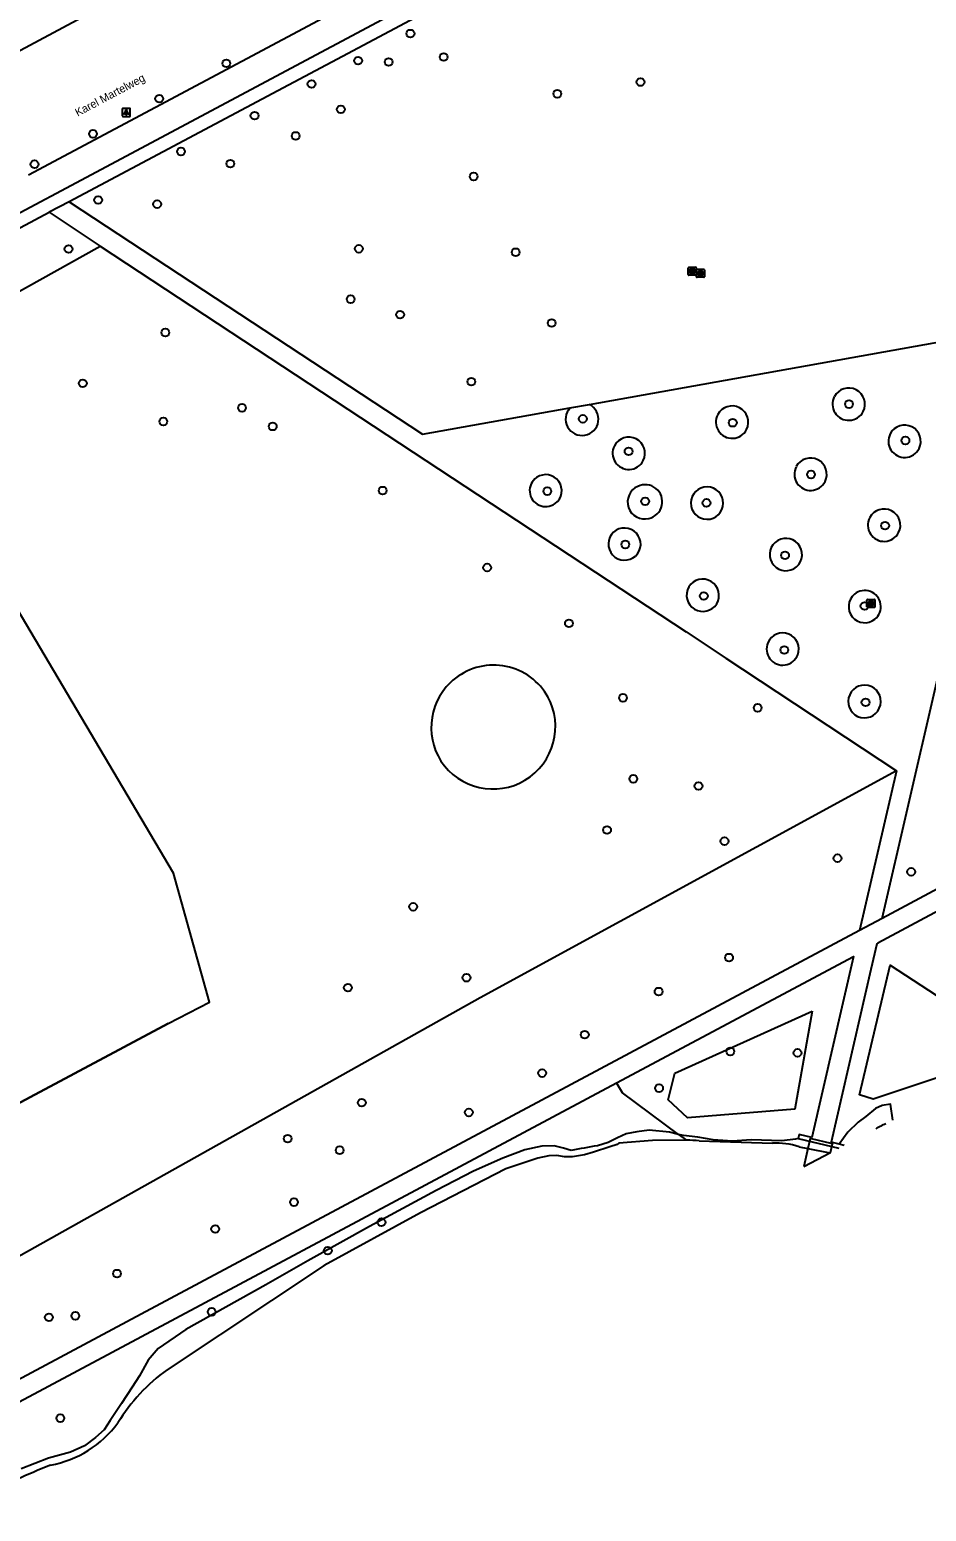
# Model space of a CAD drawing. Extents: x 159503 to 160347, y 382525 to 383272.
# Drawn here: x 159873.7 to 159985.8, y 382614.3 to 382799.5 of the extents above; entities that cross this region are included whole.
import ezdxf

# ---------------------------------------------------------------- set-up
doc = ezdxf.new("R2010")
doc.units = 0
for name, color, linetype in [('IMGEO_Boom', 7, 'Continuous'), ('IMGEO_Dek', 7, 'Continuous'), ('IMGEO_Fietspad_gesloten', 7, 'Continuous'), ('IMGEO_Groenvoorziening', 7, 'Continuous'), ('IMGEO_Hek', 7, 'Continuous'), ('IMGEO_Kademuur', 7, 'Continuous'), ('IMGEO_Lichtpunt', 7, 'Continuous'), ('IMGEO_Meer_plas_ven_vijver', 7, 'Continuous'), ('IMGEO_Oever', 7, 'Continuous'), ('IMGEO_Openbare_ruimte_label', 7, 'Continuous'), ('IMGEO_Rioolput', 7, 'Continuous'), ('IMGEO_Voetpad_halfverhard', 7, 'Continuous'), ('IMGEO_Voetpad_open', 7, 'Continuous')]:
    doc.layers.add(name, color=color, linetype=linetype)

msp = doc.modelspace()

# ---------------------------------------------------------------- linework, layer by layer
at = {"layer": 'IMGEO_Boom'}
for centre in [(159921.31, 382799.03), (159898.3, 382795.31), (159914.77, 382795.64), (159918.59, 382795.48), (159925.47, 382796.1), (159908.95, 382792.73), (159950.07, 382792.97), (159889.91, 382790.89), (159939.67, 382791.51), (159901.83, 382788.77), (159912.61, 382789.56), (159881.63, 382786.5), (159906.97, 382786.24), (159892.63, 382784.29), (159874.33, 382782.7), (159898.8, 382782.77), (159929.21, 382781.16), (159882.28, 382778.23), (159889.66, 382777.71), (159878.58, 382772.1), (159914.86, 382772.13), (159934.47, 382771.7), (159913.84, 382765.84), (159920.02, 382763.9), (159938.97, 382762.85), (159890.68, 382761.66), (159928.92, 382755.52), (159880.36, 382755.32), (159900.26, 382752.25), (159976.13, 382752.72), (159890.43, 382750.55), (159904.1, 382749.93), (159942.86, 382750.88), (159961.6, 382750.39), (159983.18, 382748.17), (159948.58, 382746.81), (159971.38, 382743.92), (159917.84, 382741.91), (159938.42, 382741.83), (159950.65, 382740.57), (159958.31, 382740.37), (159980.64, 382737.53), (159948.17, 382735.18), (159968.14, 382733.82), (159930.9, 382732.29), (159957.98, 382728.74), (159978.07, 382727.48), (159941.12, 382725.31), (159968.04, 382721.99), (159947.88, 382716), (159964.71, 382714.76), (159978.2, 382715.44), (159949.17, 382705.88), (159957.32, 382704.98), (159945.89, 382699.49), (159960.57, 382698.09), (159974.69, 382695.96), (159983.9, 382694.26), (159921.65, 382689.89), (159961.14, 382683.54), (159913.49, 382679.78), (159928.32, 382681.02), (159952.33, 382679.29), (159943.1, 382673.9), (159961.29, 382671.81), (159969.69, 382671.63), (159937.78, 382669.1), (159952.39, 382667.22), (159915.23, 382665.4), (159928.61, 382664.18), (159905.97, 382660.91), (159912.47, 382659.46), (159906.75, 382652.97), (159917.69, 382650.46), (159896.91, 382649.61), (159910.98, 382646.91), (159884.64, 382644.04), (159879.43, 382638.76), (159896.47, 382639.26), (159876.12, 382638.58), (159877.55, 382625.97)]:
    msp.add_circle(centre, 0.489, dxfattribs=at)
at = {"layer": 'IMGEO_Dek'}
msp.add_lwpolyline([(159970.47, 382657.43), (159973.83, 382659.17), (159974.07, 382660.25), (159973.88, 382660.3), (159971.43, 382660.87), (159971.27, 382660.91), (159970.99, 382659.68)], close=True, dxfattribs=at)
at = {"layer": 'IMGEO_Fietspad_gesloten'}
for points in [[(160016.87, 382857.73), (160000, 382848.74), (159984.69, 382840.58), (159984.36, 382840.41), (159980.8, 382838.51), (159980.24, 382838.21), (159873.59, 382781.35)], [(160018.67, 382854.59), (160000, 382844.63), (159986.42, 382837.39), (159982.25, 382835.17), (159840.6, 382759.63), (159822.55, 382750), (159797.96, 382736.89), (159794.51, 382735.03)]]:
    msp.add_lwpolyline(points, dxfattribs=at)
at = {"layer": 'IMGEO_Groenvoorziening'}
for points in [[(159800.16, 382732.83), (159853.73, 382760.22), (159856.65, 382758.05), (159882.55, 382772.48)], [(159833.67, 382644.78), (159833.68, 382644.74), (159891.04, 382675.3), (159896.19, 382677.97), (159891.69, 382694.09), (159859.45, 382748.55), (159857.08, 382752.03), (159853.26, 382753.6), (159850.55, 382753.18), (159849.64, 382752.87)], [(159941.25, 382752.25), (159943.7, 382752.68)], [(159982.08, 382706.88), (159930.01, 382678.52), (159871.62, 382645.75), (159833.07, 382624.75)], [(159997.58, 382671.96), (159979.13, 382665.83), (159977.44, 382666.4), (159981.26, 382682.6), (159997.58, 382671.96)], [(159971.52, 382676.84), (159969.36, 382664.61), (159955.95, 382663.5), (159953.52, 382665.77), (159954.36, 382669.1), (159971.52, 382676.84)], [(159954.83, 382661.44), (159947.82, 382666.64), (159947.08, 382667.87)], [(159981.59, 382663.21), (159981.3, 382665.23), (159980.28, 382665.06), (159979.44, 382664.66), (159978.25, 382663.67), (159977.28, 382662.96), (159975.97, 382661.7), (159974.91, 382660.2)], [(159954.83, 382661.44), (159953.69, 382661.73), (159951.16, 382661.98), (159949.63, 382661.76), (159948.28, 382661.51), (159947.18, 382661.02), (159946.01, 382660.43), (159944.7, 382660.01)], [(159969.77, 382660.94), (159969.46, 382660.85), (159967.73, 382660.65), (159963.89, 382660.74), (159961.56, 382660.59), (159959.16, 382660.75), (159957.24, 382661.08), (159955.43, 382661.29), (159954.83, 382661.44)], [(159941.39, 382659.42), (159940.43, 382659.71), (159939.28, 382660.01), (159937.73, 382659.98), (159935.62, 382659.49), (159932.87, 382658.47), (159929.19, 382656.83), (159924.52, 382654.42), (159916.21, 382649.91), (159908.48, 382645.64), (159903.22, 382642.64), (159893.25, 382637.04), (159889.8, 382634.67), (159888.51, 382633.24), (159887.43, 382631.27), (159886.52, 382629.83), (159885.19, 382627.8), (159883.8, 382625.68), (159883.04, 382624.53), (159881.94, 382623.57), (159880.57, 382622.53), (159878.84, 382621.73), (159876.09, 382620.96), (159872.64, 382619.64)]]:
    msp.add_lwpolyline(points, dxfattribs=at)
for centre, radius, start, end in [((159931.71, 382712.29), 7.8, 35.3114, 133.8874), ((159931.71, 382712.29), 7.8, 133.8947, 217.8512), ((159931.62, 382712.42), 7.81, 218.9926, 34.1711), ((159954.25, 382597.7), 63.04, 98.7087, 101.7669)]:
    msp.add_arc(centre, radius, start, end, dxfattribs=at)
at = {"layer": 'IMGEO_Hek'}
msp.add_lwpolyline([(159891.04, 382675.3), (159833.68, 382644.74), (159792.33, 382722.4), (159849.65, 382752.87)], dxfattribs=at)
at = {"layer": 'IMGEO_Kademuur'}
for points in [[(159971.48, 382661.04), (159969.89, 382661.43), (159969.77, 382660.94)], [(159969.77, 382660.94), (159974.84, 382659.7)], [(159973.91, 382660.45), (159973.88, 382660.3), (159971.43, 382660.87), (159971.48, 382661.04)], [(159974.91, 382660.2), (159973.91, 382660.45)], [(159975.52, 382660.05), (159974.91, 382660.2)]]:
    msp.add_lwpolyline(points, dxfattribs=at)
at = {"layer": 'IMGEO_Lichtpunt'}
for p, q in [((159885.29, 382789.58), (159885.29, 382788.77)), ((159885.29, 382789.58), (159885.29, 382788.77)), ((159886.2, 382789.67), (159885.39, 382789.67)), ((159886.2, 382789.67), (159885.39, 382789.67)), ((159886.29, 382788.77), (159886.29, 382789.58)), ((159886.29, 382788.77), (159886.29, 382789.58)), ((159885.39, 382788.68), (159886.2, 382788.68)), ((159885.39, 382788.68), (159886.2, 382788.68))]:
    msp.add_line(p, q, dxfattribs=at)
for points in [[(159885.67, 382789.24), (159885.71, 382789.22), (159885.52, 382788.95), (159885.48, 382788.98), (159885.67, 382789.24)], [(159885.88, 382789.22), (159885.92, 382789.24), (159886.1, 382788.98), (159886.07, 382788.95), (159885.88, 382789.22)], [(159885.77, 382789.2), (159885.82, 382789.2), (159885.82, 382788.87), (159885.77, 382788.87), (159885.77, 382789.2)]]:
    msp.add_lwpolyline(points, dxfattribs=at)
msp.add_circle((159885.79, 382789.38), 0.0994, dxfattribs=at)
for centre, start, end in [((159885.39, 382789.58), 90, 180), ((159885.39, 382789.58), 90, 180), ((159886.2, 382789.58), 0, 90), ((159886.2, 382789.58), 0, 90), ((159885.39, 382788.77), 180, 270), ((159885.39, 382788.77), 180, 270), ((159886.2, 382788.77), 270, 0), ((159886.2, 382788.77), 270, 360)]:
    msp.add_arc(centre, 0.0946, start, end, dxfattribs=at)
at = {"layer": 'IMGEO_Meer_plas_ven_vijver'}
for points in [[(159955.81, 382660.71), (159951.58, 382660.68), (159947.36, 382660.36), (159947.14, 382660.19), (159946.22, 382659.88), (159944.2, 382659.2), (159943.07, 382658.89), (159941.55, 382658.64), (159940.57, 382658.65), (159939.61, 382658.81), (159938.61, 382658.78), (159937.24, 382658.46), (159933.22, 382657.12), (159922.58, 382651.63), (159910.53, 382645.07), (159890.9, 382632.01)], [(159957.41, 382660.65), (159966.57, 382660.34)], [(159969.89, 382659.9), (159970.99, 382659.68), (159973.75, 382659.13)]]:
    msp.add_lwpolyline(points, dxfattribs=at)
for centre, radius, start, end in [((159985.05, 382652.92), 10.75, 113.7183, 121.257), ((159954.33, 382602.99), 57.74, 86.9433, 88.5243), ((159967.04, 382651.17), 9.18, 71.9645, 92.9526), ((159903.99, 382613.7), 22.51, 125.5624, 148.7322), ((159873.84, 382633.43), 13.56, 280.4805, 323.6058), ((159908.39, 382539.31), 86.92, 111.6609, 114.6154)]:
    msp.add_arc(centre, radius, start, end, dxfattribs=at)
at = {"layer": 'IMGEO_Oever'}
msp.add_lwpolyline([(159954.83, 382661.44), (159955.81, 382660.71)], dxfattribs=at)
at = {"layer": 'IMGEO_Rioolput'}
for p, q in [((159956.03, 382768.91), (159956.03, 382769.76)), ((159956.11, 382769.83), (159956.96, 382769.83)), ((159956.52, 382769.61), (159956.55, 382769.61)), ((159956.54, 382769.05), (159956.52, 382769.05)), ((159957.03, 382769.76), (159957.03, 382768.91)), ((159957.06, 382768.64), (159957.06, 382769.5)), ((159957.13, 382769.57), (159957.99, 382769.57)), ((159957.55, 382769.35), (159957.57, 382769.35)), ((159958.06, 382769.5), (159958.06, 382768.64)), ((159956.96, 382768.83), (159956.11, 382768.83)), ((159957.99, 382768.57), (159957.13, 382768.57)), ((159957.57, 382768.79), (159957.55, 382768.79)), ((159978.37, 382727.37), (159978.37, 382728.23)), ((159978.45, 382728.3), (159979.3, 382728.3)), ((159979.37, 382728.23), (159979.37, 382727.37)), ((159979.3, 382727.3), (159978.45, 382727.3)), ((159978.86, 382728.08), (159978.89, 382728.08)), ((159978.88, 382727.52), (159978.86, 382727.52))]:
    msp.add_line(p, q, dxfattribs=at)
for points in [[(159956.03, 382768.91), (159956.03, 382769.76)], [(159956.11, 382769.83), (159956.96, 382769.83)], [(159956.62, 382769.53), (159956.37, 382769.53), (159956.37, 382769.13)], [(159956.37, 382769.13), (159956.49, 382769.13), (159956.49, 382769.29), (159956.51, 382769.29)], [(159956.55, 382769.45), (159956.49, 382769.45), (159956.49, 382769.37)], [(159956.49, 382769.37), (159956.55, 382769.37)], [(159956.55, 382769.26), (159956.62, 382769.13), (159956.76, 382769.13), (159956.7, 382769.26)], [(159957.03, 382769.76), (159957.03, 382768.91)], [(159957.06, 382768.64), (159957.06, 382769.5)], [(159957.13, 382769.57), (159957.99, 382769.57)], [(159957.65, 382769.27), (159957.4, 382769.27), (159957.4, 382768.87)], [(159957.4, 382768.87), (159957.52, 382768.87), (159957.52, 382769.03), (159957.53, 382769.03)], [(159957.58, 382769.19), (159957.52, 382769.19), (159957.52, 382769.11)], [(159957.52, 382769.11), (159957.57, 382769.11)], [(159957.58, 382769), (159957.65, 382768.87), (159957.79, 382768.87), (159957.72, 382769)], [(159958.06, 382769.5), (159958.06, 382768.64)], [(159956.96, 382768.83), (159956.11, 382768.83)], [(159957.99, 382768.57), (159957.13, 382768.57)], [(159978.37, 382727.37), (159978.37, 382728.23)], [(159978.45, 382728.3), (159979.3, 382728.3)], [(159979.37, 382728.23), (159979.37, 382727.37)], [(159979.3, 382727.3), (159978.45, 382727.3)], [(159978.96, 382728), (159978.71, 382728), (159978.71, 382727.6)], [(159978.71, 382727.6), (159978.83, 382727.6), (159978.83, 382727.76), (159978.84, 382727.76)], [(159978.89, 382727.92), (159978.83, 382727.92), (159978.83, 382727.84)], [(159978.83, 382727.84), (159978.88, 382727.84)], [(159978.89, 382727.73), (159978.96, 382727.6), (159979.1, 382727.6), (159979.04, 382727.73)]]:
    msp.add_lwpolyline(points, dxfattribs=at)
for centre, radius, start, end in [((159956.11, 382769.76), 0.0765, 91.552, 178.448), ((159956.11, 382769.76), 0.0765, 91.552, 178.448), ((159956.11, 382768.91), 0.0765, 181.552, 268.448), ((159956.11, 382768.91), 0.0765, 181.552, 268.448), ((159956.5, 382769.24), 0.0533, 26.0293, 88.6989), ((159956.55, 382769.35), 0.0964, 77.0061, 93.1865), ((159956.53, 382769.56), 0.19, 274.7715, 282.9687), ((159956.57, 382769.41), 0.0378, 276.6634, 79.6772), ((159956.62, 382769.42), 0.109, 350.3612, 89.416), ((159956.62, 382769.42), 0.112, 277.5842, 350.9817), ((159956.6, 382769.2), 0.108, 29.5134, 73.7905), ((159956.96, 382769.76), 0.0765, 1.552, 88.448), ((159956.96, 382769.76), 0.0765, 1.552, 88.448), ((159956.96, 382768.91), 0.0765, 271.552, 358.448), ((159956.96, 382768.91), 0.0765, 271.552, 358.448), ((159957.14, 382769.49), 0.0765, 91.552, 178.448), ((159957.14, 382769.49), 0.0765, 91.552, 178.448), ((159957.53, 382768.98), 0.0533, 26.0293, 88.6989), ((159957.56, 382769.3), 0.19, 274.7715, 282.9687), ((159957.58, 382769.09), 0.0964, 77.0061, 93.1865), ((159957.6, 382769.15), 0.0378, 276.6634, 79.6772), ((159957.65, 382769.16), 0.109, 350.3612, 89.416), ((159957.65, 382769.16), 0.112, 277.5842, 350.9817), ((159957.63, 382768.94), 0.108, 29.5134, 73.7905), ((159957.98, 382769.49), 0.0765, 1.552, 88.448), ((159957.98, 382769.49), 0.0765, 1.552, 88.448), ((159957.14, 382768.65), 0.0765, 181.552, 268.448), ((159957.14, 382768.65), 0.0765, 181.552, 268.448), ((159957.98, 382768.65), 0.0765, 271.552, 358.448), ((159957.98, 382768.65), 0.0765, 271.552, 358.448), ((159978.45, 382728.23), 0.0765, 91.552, 178.448), ((159978.45, 382728.23), 0.0765, 91.552, 178.448), ((159979.3, 382728.23), 0.0765, 1.552, 88.448), ((159979.3, 382728.23), 0.0765, 1.552, 88.448), ((159978.45, 382727.38), 0.0765, 181.552, 268.448), ((159978.45, 382727.38), 0.0765, 181.552, 268.448), ((159978.84, 382727.71), 0.0533, 26.0293, 88.6989), ((159978.87, 382728.03), 0.19, 274.7715, 282.9687), ((159978.89, 382727.82), 0.0964, 77.0061, 93.1865), ((159978.91, 382727.88), 0.0378, 276.6634, 79.6772), ((159978.96, 382727.89), 0.109, 350.3612, 89.416), ((159978.96, 382727.89), 0.112, 277.5842, 350.9817), ((159978.94, 382727.67), 0.108, 29.5134, 73.7905), ((159979.3, 382727.38), 0.0765, 271.552, 358.448), ((159979.3, 382727.38), 0.0765, 271.552, 358.448)]:
    msp.add_arc(centre, radius, start, end, dxfattribs=at)
for centre, major_axis, ratio, start_param, end_param in [((159956.52, 382769.33), (-0.387, 0.002), 0.722429, 4.712389, 7.853982), ((159956.54, 382769.33), (-0.39, 0.002), 0.717154, 1.570796, 4.712389), ((159957.55, 382769.07), (-0.387, 0.002), 0.722429, 4.712389, 7.853982), ((159957.57, 382769.07), (-0.39, 0.002), 0.717154, 1.570796, 4.712389), ((159978.86, 382727.8), (-0.387, 0.002), 0.722429, 4.712389, 7.853982), ((159978.88, 382727.8), (-0.39, 0.002), 0.717154, 1.570796, 4.712389)]:
    msp.add_ellipse(centre, major_axis=major_axis, ratio=ratio, start_param=start_param, end_param=end_param, dxfattribs=at)
at = {"layer": 'IMGEO_Voetpad_halfverhard'}
for points in [[(159943.7, 382752.68), (159994.67, 382761.8), (160008.82, 382822.89), (160015.31, 382850.91)], [(159980.28, 382688.41), (159996.74, 382759.66), (160137.52, 382784.8), (160142.53, 382785.69)], [(159876.15, 382776.69), (159882.55, 382772.48)], [(159878.64, 382778.02), (159922.81, 382748.95), (159941.25, 382752.25)], [(159882.55, 382772.48), (159955.77, 382724.27), (159960.73, 382720.97), (159982.08, 382706.88)], [(160079.36, 382738.53), (160047.92, 382721.77), (160025.86, 382710.02), (160021.27, 382707.57), (160020.97, 382707.41), (159979.74, 382685.34), (159979.59, 382685.26), (159978.85, 382682.03), (159973.91, 382660.45)], [(160041.11, 382720.93), (160029.51, 382714.77), (159994.29, 382695.91), (159980.28, 382688.41)], [(159982.08, 382706.88), (159977.44, 382686.91)], [(159980.28, 382688.41), (159977.44, 382686.91)], [(159977.44, 382686.91), (159887.66, 382638.95), (159851.23, 382619.52), (159841.47, 382614.32), (159838.38, 382614.9)], [(159947.08, 382667.87), (159976.68, 382683.67), (159971.48, 382661.04)], [(159868.08, 382625.73), (159947.08, 382667.87)]]:
    msp.add_lwpolyline(points, dxfattribs=at)
for centre, radius, start, end in [((159976.09, 382752.7), 2.03, 333.3233, 152.0711), ((159942.76, 382750.85), 2.05, 137.3927, 62.8874), ((159961.51, 382750.46), 2.03, 333.3233, 152.0711), ((159976.09, 382752.72), 2.03, 152.4627, 332.9317), ((159961.52, 382750.47), 2.03, 152.4627, 332.9317), ((159948.6, 382746.57), 2.03, 333.3233, 152.0711), ((159983.08, 382748.08), 2.03, 152.4627, 332.9317), ((159983.07, 382748.07), 2.03, 333.3233, 152.0711), ((159948.61, 382746.58), 2.03, 152.4627, 332.9317), ((159971.33, 382743.96), 2.03, 152.4627, 332.9317), ((159971.32, 382743.95), 2.03, 333.3233, 152.0711), ((159938.21, 382741.9), 2, 124.6549, 306.1114), ((159938.22, 382741.9), 2, 305.829, 124.9372), ((159950.57, 382740.49), 2.12, 113.3501, 284.5153), ((159950.66, 382740.52), 2.13, 281.892, 115.9735), ((159958.38, 382740.34), 2.03, 347.9211, 167.7533), ((159958.38, 382740.35), 2.03, 167.9365, 347.7379), ((159980.52, 382737.58), 2.03, 333.3233, 152.0711), ((159980.52, 382737.59), 2.03, 152.4627, 332.9317), ((159948.08, 382735.24), 2.03, 155.5869, 334.5771), ((159948.06, 382735.2), 2.03, 335.7541, 154.4099), ((159968.23, 382733.91), 2.03, 311.354, 131.0391), ((159968.25, 382733.92), 2.03, 131.671, 310.7221), ((159957.84, 382728.8), 2.04, 329.443, 148.3979), ((159957.87, 382728.85), 2.04, 150.1344, 327.7065), ((159978.1, 382727.41), 2.02, 129.9681, 308.6127), ((159978.09, 382727.4), 2.02, 309.0011, 129.5797), ((159967.84, 382722.1), 2.01, 156.8896, 339.0845), ((159967.84, 382722.11), 2.01, 338.8279, 157.1462), ((159978.08, 382715.55), 2.05, 77.7864, 256.4699), ((159978.05, 382715.55), 2.05, 257.466, 76.7902)]:
    msp.add_arc(centre, radius, start, end, dxfattribs=at)
at = {"layer": 'IMGEO_Voetpad_open'}
for points in [[(159860.08, 382790.31), (159879.65, 382800.73), (159895.11, 382808.86), (159897.67, 382810.3), (159914.52, 382819.26), (159914.55, 382819.28), (159917.08, 382820.68), (159950.3, 382838.6), (159962.43, 382845.2), (160000, 382865.13), (160015.39, 382873.39), (160018.62, 382875.03), (160021.23, 382876.42)], [(160015.31, 382850.91), (160007.85, 382846.98), (159979.52, 382831.82), (159943.43, 382812.51), (159912.8, 382796.18), (159904.75, 382791.89), (159878.64, 382778.02)], [(159798.84, 382735.41), (159808.49, 382740.6), (159861.71, 382769.02), (159876.15, 382776.69)], [(159878.64, 382778.02), (159876.15, 382776.69)]]:
    msp.add_lwpolyline(points, dxfattribs=at)

# ---------------------------------------------------------------- texts
at = {"layer": 'IMGEO_Openbare_ruimte_label'}
msp.add_text('Karel Martelweg', height=1, rotation=28.0253, dxfattribs=at).set_placement((159879.72, 382788.64))

doc.saveas('drawing.dxf')
